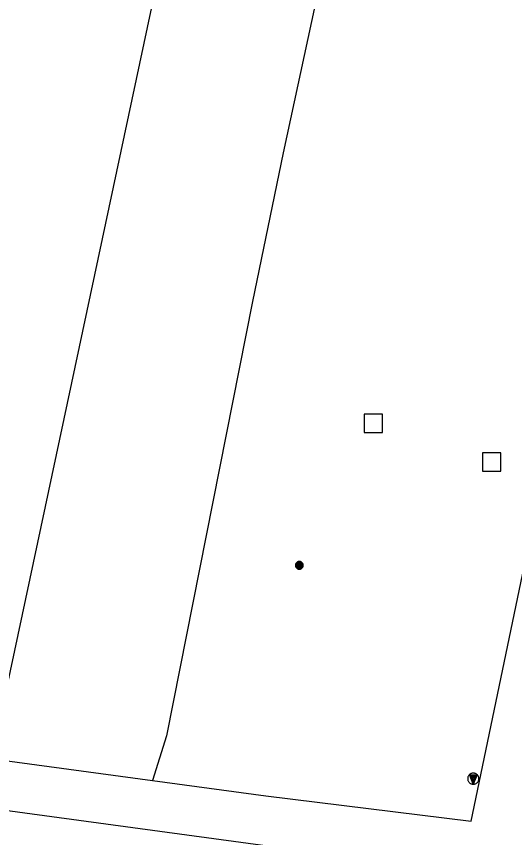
# Model space of a CAD drawing. Extents: x 81065 to 81486, y 452384 to 452681.
# Drawn here: x 81252.76 to 81269.16, y 452533.14 to 452560.19 of the extents above; entities that cross this region are included whole.
import ezdxf

# ---------------------------------------------------------------- set-up
doc = ezdxf.new("R2010")
doc.units = 0
for name, color, linetype in [('B-BH-GR-BOOM-S', 7, 'Continuous'), ('B-BH-GR-GROENVOORZIENING-GV', 7, 'Continuous'), ('B-BH-IE-MEUBILAIR-WEGMEUBILAIR-VERKEERSBORD-S', 7, 'Continuous'), ('B-BH-RI-GWA_RIOOLPUT-S', 7, 'Continuous'), ('B-BH-VH-KANTOPSLUITING-GV', 7, 'Continuous')]:
    doc.layers.add(name, color=color, linetype=linetype)

msp = doc.modelspace()

# ---------------------------------------------------------------- linework, layer by layer
at = {"layer": 'B-BH-GR-BOOM-S'}
for points in [[(81261.943, 452542.11), (81261.944, 452542.096), (81261.946, 452542.083), (81261.949, 452542.07), (81261.954, 452542.058), (81261.96, 452542.046), (81261.968, 452542.034), (81261.976, 452542.024), (81261.986, 452542.014), (81261.996, 452542.006), (81262.008, 452541.998), (81262.02, 452541.992), (81262.032, 452541.987), (81262.045, 452541.984), (81262.058, 452541.982), (81262.072, 452541.981), (81262.085, 452541.982), (81262.099, 452541.984), (81262.112, 452541.987), (81262.124, 452541.992), (81262.136, 452541.998), (81262.148, 452542.006), (81262.158, 452542.014), (81262.168, 452542.024), (81262.176, 452542.034), (81262.184, 452542.046), (81262.19, 452542.058), (81262.194, 452542.07), (81262.198, 452542.083), (81262.2, 452542.096), (81262.201, 452542.11), (81262.2, 452542.123), (81262.198, 452542.137), (81262.194, 452542.15), (81262.19, 452542.162), (81262.184, 452542.174), (81262.176, 452542.186), (81262.168, 452542.196), (81262.158, 452542.206), (81262.148, 452542.214), (81262.136, 452542.222), (81262.124, 452542.228), (81262.112, 452542.232), (81262.099, 452542.236), (81262.085, 452542.238), (81262.072, 452542.239), (81262.058, 452542.238), (81262.045, 452542.236), (81262.032, 452542.232), (81262.02, 452542.228), (81262.008, 452542.222), (81261.996, 452542.214), (81261.986, 452542.206), (81261.976, 452542.196), (81261.968, 452542.186), (81261.96, 452542.174), (81261.954, 452542.162), (81261.949, 452542.15), (81261.946, 452542.137), (81261.944, 452542.123), (81261.943, 452542.11)], [(81261.968, 452542.11), (81261.968, 452542.099), (81261.97, 452542.088), (81261.973, 452542.078), (81261.977, 452542.067), (81261.981, 452542.058), (81261.987, 452542.049), (81261.994, 452542.04), (81262.002, 452542.032), (81262.011, 452542.025), (81262.02, 452542.019), (81262.029, 452542.015), (81262.04, 452542.011), (81262.05, 452542.008), (81262.061, 452542.006), (81262.072, 452542.006), (81262.083, 452542.006), (81262.094, 452542.008), (81262.104, 452542.011), (81262.114, 452542.015), (81262.124, 452542.019), (81262.133, 452542.025), (81262.142, 452542.032), (81262.15, 452542.04), (81262.156, 452542.049), (81262.162, 452542.058), (81262.167, 452542.067), (81262.171, 452542.078), (81262.174, 452542.088), (81262.176, 452542.099), (81262.176, 452542.11), (81262.176, 452542.121), (81262.174, 452542.132), (81262.171, 452542.142), (81262.167, 452542.152), (81262.162, 452542.162), (81262.156, 452542.171), (81262.15, 452542.18), (81262.142, 452542.188), (81262.133, 452542.194), (81262.124, 452542.2), (81262.114, 452542.205), (81262.104, 452542.209), (81262.094, 452542.212), (81262.083, 452542.214), (81262.072, 452542.214), (81262.061, 452542.214), (81262.05, 452542.212), (81262.04, 452542.209), (81262.029, 452542.205), (81262.02, 452542.2), (81262.011, 452542.194), (81262.002, 452542.188), (81261.994, 452542.18), (81261.987, 452542.171), (81261.981, 452542.162), (81261.977, 452542.152), (81261.973, 452542.142), (81261.97, 452542.132), (81261.968, 452542.121), (81261.968, 452542.11)], [(81261.99, 452542.11), (81261.991, 452542.101), (81261.992, 452542.093), (81261.994, 452542.085), (81261.997, 452542.077), (81262.001, 452542.069), (81262.006, 452542.062), (81262.011, 452542.055), (81262.017, 452542.049), (81262.024, 452542.044), (81262.031, 452542.039), (81262.039, 452542.035), (81262.047, 452542.032), (81262.055, 452542.03), (81262.063, 452542.029), (81262.072, 452542.028), (81262.08, 452542.029), (81262.089, 452542.03), (81262.097, 452542.032), (81262.105, 452542.035), (81262.113, 452542.039), (81262.12, 452542.044), (81262.127, 452542.049), (81262.133, 452542.055), (81262.138, 452542.062), (81262.143, 452542.069), (81262.146, 452542.077), (81262.15, 452542.085), (81262.152, 452542.093), (81262.153, 452542.101), (81262.154, 452542.11), (81262.153, 452542.118), (81262.152, 452542.127), (81262.15, 452542.135), (81262.146, 452542.143), (81262.143, 452542.151), (81262.138, 452542.158), (81262.133, 452542.165), (81262.127, 452542.171), (81262.12, 452542.176), (81262.113, 452542.181), (81262.105, 452542.184), (81262.097, 452542.188), (81262.089, 452542.19), (81262.08, 452542.191), (81262.072, 452542.192), (81262.063, 452542.191), (81262.055, 452542.19), (81262.047, 452542.188), (81262.039, 452542.184), (81262.031, 452542.181), (81262.024, 452542.176), (81262.017, 452542.171), (81262.011, 452542.165), (81262.006, 452542.158), (81262.001, 452542.151), (81261.997, 452542.143), (81261.994, 452542.135), (81261.992, 452542.127), (81261.991, 452542.118), (81261.99, 452542.11)], [(81262.013, 452542.11), (81262.014, 452542.104), (81262.015, 452542.098), (81262.016, 452542.092), (81262.018, 452542.086), (81262.021, 452542.081), (81262.025, 452542.075), (81262.028, 452542.071), (81262.033, 452542.066), (81262.037, 452542.063), (81262.043, 452542.059), (81262.048, 452542.056), (81262.054, 452542.054), (81262.06, 452542.053), (81262.066, 452542.052), (81262.072, 452542.051), (81262.078, 452542.052), (81262.084, 452542.053), (81262.09, 452542.054), (81262.096, 452542.056), (81262.101, 452542.059), (81262.106, 452542.063), (81262.111, 452542.066), (81262.116, 452542.071), (81262.119, 452542.075), (81262.123, 452542.081), (81262.126, 452542.086), (81262.128, 452542.092), (81262.129, 452542.098), (81262.13, 452542.104), (81262.131, 452542.11), (81262.13, 452542.116), (81262.129, 452542.122), (81262.128, 452542.128), (81262.126, 452542.134), (81262.123, 452542.139), (81262.119, 452542.144), (81262.116, 452542.149), (81262.111, 452542.154), (81262.106, 452542.157), (81262.101, 452542.161), (81262.096, 452542.164), (81262.09, 452542.166), (81262.084, 452542.167), (81262.078, 452542.168), (81262.072, 452542.169), (81262.066, 452542.168), (81262.06, 452542.167), (81262.054, 452542.166), (81262.048, 452542.164), (81262.043, 452542.161), (81262.037, 452542.157), (81262.033, 452542.154), (81262.028, 452542.149), (81262.025, 452542.144), (81262.021, 452542.139), (81262.018, 452542.134), (81262.016, 452542.128), (81262.015, 452542.122), (81262.014, 452542.116), (81262.013, 452542.11)], [(81262.036, 452542.11), (81262.036, 452542.106), (81262.037, 452542.103), (81262.038, 452542.099), (81262.039, 452542.095), (81262.041, 452542.092), (81262.043, 452542.089), (81262.045, 452542.086), (81262.048, 452542.083), (81262.051, 452542.081), (81262.054, 452542.079), (81262.057, 452542.077), (81262.061, 452542.076), (81262.065, 452542.075), (81262.068, 452542.074), (81262.072, 452542.074), (81262.076, 452542.074), (81262.079, 452542.075), (81262.083, 452542.076), (81262.087, 452542.077), (81262.09, 452542.079), (81262.093, 452542.081), (81262.096, 452542.083), (81262.098, 452542.086), (81262.101, 452542.089), (81262.103, 452542.092), (81262.105, 452542.095), (81262.106, 452542.099), (81262.107, 452542.103), (81262.108, 452542.106), (81262.108, 452542.11), (81262.108, 452542.114), (81262.107, 452542.117), (81262.106, 452542.121), (81262.105, 452542.125), (81262.103, 452542.128), (81262.101, 452542.131), (81262.098, 452542.134), (81262.096, 452542.136), (81262.093, 452542.139), (81262.09, 452542.141), (81262.087, 452542.143), (81262.083, 452542.144), (81262.079, 452542.145), (81262.076, 452542.146), (81262.072, 452542.146), (81262.068, 452542.146), (81262.065, 452542.145), (81262.061, 452542.144), (81262.057, 452542.143), (81262.054, 452542.141), (81262.051, 452542.139), (81262.048, 452542.136), (81262.045, 452542.134), (81262.043, 452542.131), (81262.041, 452542.128), (81262.039, 452542.125), (81262.038, 452542.121), (81262.037, 452542.117), (81262.036, 452542.114), (81262.036, 452542.11)], [(81262.059, 452542.11), (81262.059, 452542.109), (81262.059, 452542.107), (81262.06, 452542.106), (81262.06, 452542.105), (81262.061, 452542.104), (81262.062, 452542.102), (81262.062, 452542.101), (81262.063, 452542.1), (81262.064, 452542.1), (81262.066, 452542.099), (81262.067, 452542.098), (81262.068, 452542.098), (81262.069, 452542.097), (81262.071, 452542.097), (81262.072, 452542.097), (81262.073, 452542.097), (81262.075, 452542.097), (81262.076, 452542.098), (81262.077, 452542.098), (81262.078, 452542.099), (81262.08, 452542.1), (81262.081, 452542.1), (81262.082, 452542.101), (81262.082, 452542.102), (81262.083, 452542.104), (81262.084, 452542.105), (81262.084, 452542.106), (81262.085, 452542.107), (81262.085, 452542.109), (81262.085, 452542.11), (81262.085, 452542.111), (81262.085, 452542.113), (81262.084, 452542.114), (81262.084, 452542.115), (81262.083, 452542.116), (81262.082, 452542.118), (81262.082, 452542.119), (81262.081, 452542.12), (81262.08, 452542.12), (81262.078, 452542.121), (81262.077, 452542.122), (81262.076, 452542.122), (81262.075, 452542.123), (81262.073, 452542.123), (81262.072, 452542.123), (81262.071, 452542.123), (81262.069, 452542.123), (81262.068, 452542.122), (81262.067, 452542.122), (81262.066, 452542.121), (81262.064, 452542.12), (81262.063, 452542.12), (81262.062, 452542.119), (81262.062, 452542.118), (81262.061, 452542.116), (81262.06, 452542.115), (81262.06, 452542.114), (81262.059, 452542.113), (81262.059, 452542.111), (81262.059, 452542.11)]]:
    msp.add_lwpolyline(points, dxfattribs=at)
at = {"layer": 'B-BH-GR-GROENVOORZIENING-GV'}
for points in [[(81251.835, 452535.75), (81252.192, 452536.931), (81257.329, 452561.023), (81263.916, 452591.926), (81268.85, 452615.069)], [(81272.849, 452614.237), (81272.75, 452609.812), (81262.594, 452560.576), (81261.543, 452555.691), (81260.53, 452550.798), (81257.699, 452536.499), (81257.241, 452535.02)]]:
    msp.add_lwpolyline(points, dxfattribs=at)
at = {"layer": 'B-BH-IE-MEUBILAIR-WEGMEUBILAIR-VERKEERSBORD-S'}
for p, q in [((81267.668, 452535.211), (81267.933, 452535.211)), ((81267.801, 452534.902), (81267.69, 452535.193)), ((81267.69, 452535.193), (81267.906, 452535.193)), ((81267.717, 452535.175), (81267.878, 452535.175)), ((81267.802, 452534.951), (81267.717, 452535.175)), ((81267.803, 452535), (81267.743, 452535.156)), ((81267.743, 452535.156), (81267.85, 452535.156)), ((81267.804, 452535.049), (81267.77, 452535.138)), ((81267.77, 452535.138), (81267.822, 452535.138)), ((81267.805, 452535.097), (81267.796, 452535.12)), ((81267.933, 452535.211), (81267.801, 452534.902)), ((81267.906, 452535.193), (81267.802, 452534.951)), ((81267.878, 452535.175), (81267.803, 452535)), ((81267.85, 452535.156), (81267.804, 452535.049)), ((81267.822, 452535.138), (81267.805, 452535.097))]:
    msp.add_line(p, q, dxfattribs=at)
msp.add_lwpolyline([(81267.618, 452535.085), (81267.619, 452535.066), (81267.622, 452535.047), (81267.627, 452535.028), (81267.634, 452535.01), (81267.642, 452534.993), (81267.653, 452534.977), (81267.665, 452534.962), (81267.678, 452534.949), (81267.693, 452534.937), (81267.709, 452534.926), (81267.726, 452534.918), (81267.744, 452534.911), (81267.763, 452534.906), (81267.782, 452534.903), (81267.801, 452534.902), (81267.82, 452534.903), (81267.839, 452534.906), (81267.858, 452534.911), (81267.875, 452534.918), (81267.892, 452534.926), (81267.909, 452534.937), (81267.923, 452534.949), (81267.937, 452534.962), (81267.949, 452534.977), (81267.959, 452534.993), (81267.968, 452535.01), (81267.975, 452535.028), (81267.98, 452535.047), (81267.983, 452535.066), (81267.984, 452535.085), (81267.983, 452535.104), (81267.98, 452535.123), (81267.975, 452535.142), (81267.968, 452535.159), (81267.959, 452535.176), (81267.949, 452535.193), (81267.937, 452535.207), (81267.923, 452535.221), (81267.909, 452535.233), (81267.892, 452535.243), (81267.875, 452535.252), (81267.858, 452535.259), (81267.839, 452535.264), (81267.82, 452535.267), (81267.801, 452535.268), (81267.782, 452535.267), (81267.763, 452535.264), (81267.744, 452535.259), (81267.726, 452535.252), (81267.709, 452535.243), (81267.693, 452535.233), (81267.678, 452535.221), (81267.665, 452535.207), (81267.653, 452535.193), (81267.642, 452535.176), (81267.634, 452535.159), (81267.627, 452535.142), (81267.622, 452535.123), (81267.619, 452535.104), (81267.618, 452535.085)], dxfattribs=at)
at = {"layer": 'B-BH-RI-GWA_RIOOLPUT-S'}
for p, q in [((81264.816, 452547.088), (81264.209, 452547.088)), ((81264.209, 452547.088), (81264.209, 452546.481)), ((81264.816, 452546.481), (81264.816, 452547.088)), ((81264.209, 452546.481), (81264.816, 452546.481)), ((81268.709, 452545.817), (81268.102, 452545.817)), ((81268.102, 452545.817), (81268.102, 452545.21)), ((81268.709, 452545.21), (81268.709, 452545.817)), ((81268.102, 452545.21), (81268.709, 452545.21))]:
    msp.add_line(p, q, dxfattribs=at)
at = {"layer": 'B-BH-VH-KANTOPSLUITING-GV'}
for p, q in [((81251.835, 452535.75), (81257.241, 452535.02)), ((81246.656, 452534.817), (81276.688, 452530.764))]:
    msp.add_line(p, q, dxfattribs=at)
for points in [[(81267.731, 452533.684), (81282.916, 452606.564), (81283.089, 452607.976)], [(81257.241, 452535.02), (81260.965, 452534.517), (81267.731, 452533.684)]]:
    msp.add_lwpolyline(points, dxfattribs=at)

doc.saveas('drawing.dxf')
